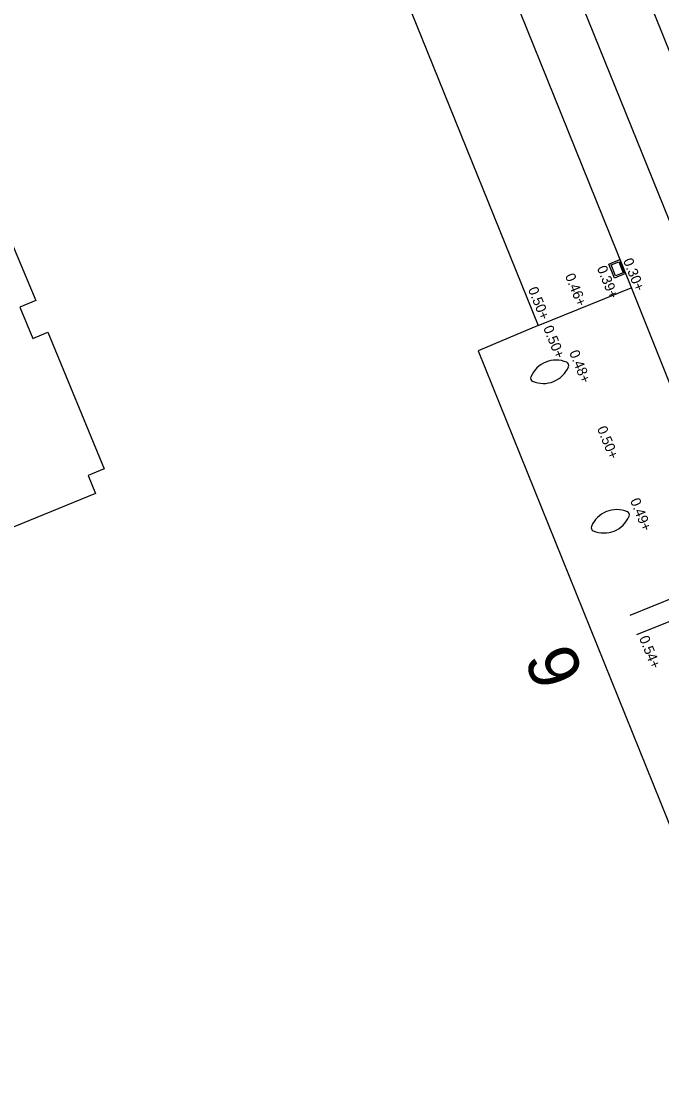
# Model space of a CAD drawing. Extents: x 122462 to 123306, y 485548 to 486417.
# Drawn here: x 122942.64 to 122961.7, y 485721.73 to 485753.45 of the extents above; entities that cross this region are included whole.
import ezdxf

# ---------------------------------------------------------------- set-up
doc = ezdxf.new("R2010")
doc.units = 0
for name, color, linetype in [('B-WE-IE-MEUBILAIR_WEGMEUBILAIR_VERKEERSBORD-S', 7, 'Continuous'), ('B-WE-OG-HOOGTEPUNT-S', 7, 'Continuous'), ('B-WE-OG-TOPOGRAFIE_BEBOUWING-G', 7, 'Continuous'), ('B-WE-OG-TOPOKAART-G', 7, 'Continuous'), ('B-WE-RI-HWA_KOLK-S', 7, 'Continuous'), ('B-WE-VH-KANTOPSLUITING_OPSLUITBAND_100X200-G', 7, 'Continuous'), ('B-WE-VH-KANTOPSLUITING_TROTTOIRBAND_130 150-G', 7, 'Continuous'), ('B-WE-VH-MATERIAALGRENS-G', 7, 'Continuous'), ('Level 1', 7, 'Continuous'), ('V-WE-GR-BOOM-S', 7, 'Continuous')]:
    doc.layers.add(name, color=color, linetype=linetype)

msp = doc.modelspace()

# ---------------------------------------------------------------- linework, layer by layer
at = {"layer": 'B-WE-OG-TOPOGRAFIE_BEBOUWING-G'}
for centre, radius, start, end in [((122958.556, 485742.564), 0.81, 66.6668, 157.4433), ((122958.181, 485743.488), 0.81, 246.6668, 337.4433), ((122958.837, 485743.216), 0.1, 337.4433, 66.6668), ((122957.9, 485742.836), 0.1, 157.4433, 246.6668), ((122960.36, 485738.116), 0.81, 66.6668, 157.4433), ((122959.985, 485739.04), 0.81, 246.6668, 337.4433), ((122960.641, 485738.768), 0.1, 337.4433, 66.6668), ((122959.704, 485738.388), 0.1, 157.4433, 246.6668)]:
    msp.add_arc(centre, radius, start, end, dxfattribs=at)
at = {"layer": 'B-WE-OG-TOPOKAART-G'}
msp.add_lwpolyline([(122930.558, 485780.209), (122935.952, 485782.422), (122935.762, 485782.891), (122936.616, 485783.237), (122936.805, 485782.767), (122941.366, 485784.612), (122943.842, 485778.46), (122944.174, 485778.596), (122958.027, 485744.404), (122956.235, 485743.648), (122963.319, 485726.116), (122964.959, 485726.783), (122967.006, 485721.732)], dxfattribs=at)
at = {"layer": 'B-WE-RI-HWA_KOLK-S'}
for p, q in [((122960.13, 485746.231), (122960.454, 485746.363)), ((122960.454, 485746.363), (122960.623, 485745.945)), ((122960.473, 485746.316), (122960.468, 485746.314)), ((122960.298, 485745.814), (122960.13, 485746.231)), ((122960.463, 485746.301), (122960.48, 485746.258)), ((122960.48, 485746.258), (122960.493, 485746.227)), ((122960.51, 485746.223), (122960.506, 485746.222)), ((122960.509, 485746.185), (122960.539, 485746.111)), ((122960.52, 485746.2), (122960.515, 485746.198)), ((122960.557, 485746.108), (122960.552, 485746.106)), ((122960.556, 485746.069), (122960.586, 485745.995)), ((122960.566, 485746.084), (122960.562, 485746.082)), ((122960.623, 485745.945), (122960.298, 485745.814)), ((122960.604, 485745.992), (122960.599, 485745.99))]:
    msp.add_line(p, q, dxfattribs=at)
msp.add_lwpolyline([(122960.326, 485745.879), (122960.195, 485746.204), (122960.426, 485746.297), (122960.558, 485745.973)], close=True, dxfattribs=at)
for centre, start, end in [((122960.472, 485746.305), 112.0015, 202.0015), ((122960.502, 485746.231), 202.0015, 292.0015), ((122960.519, 485746.189), 112.0015, 202.0015), ((122960.549, 485746.115), 202.0015, 292.0015), ((122960.566, 485746.073), 112.0015, 202.0015), ((122960.596, 485745.999), 202.0015, 292.0015)]:
    msp.add_arc(centre, 0.01, start, end, dxfattribs=at)
at = {"layer": 'B-WE-VH-KANTOPSLUITING_OPSLUITBAND_100X200-G'}
msp.add_lwpolyline([(122960.779, 485745.561), (122965.52, 485733.746), (122968.048, 485727.518)], dxfattribs=at)
at = {"layer": 'B-WE-VH-KANTOPSLUITING_TROTTOIRBAND_130 150-G'}
msp.add_lwpolyline([(122944.02, 485787.037), (122960.779, 485745.561)], dxfattribs=at)
at = {"layer": 'B-WE-VH-MATERIAALGRENS-G'}
for points in [[(122958.027, 485744.404), (122960.793, 485745.527)], [(122963.359, 485738.794), (122962.814, 485738.575), (122963.496, 485736.888), (122960.755, 485735.777)], [(122960.965, 485735.208), (122963.735, 485736.323), (122964.526, 485734.373), (122965.067, 485734.592)]]:
    msp.add_lwpolyline(points, dxfattribs=at)
at = {"layer": 'Level 1'}
msp.add_lwpolyline([(122939.301, 485754.177), (122941.028, 485750.138), (122940.565, 485749.944), (122940.956, 485749.015), (122941.366, 485749.193), (122943.07, 485745.143), (122942.598, 485744.944), (122942.986, 485744.02), (122943.433, 485744.208), (122945.106, 485740.138), (122944.631, 485739.944), (122944.851, 485739.405), (122935.136, 485735.442)], dxfattribs=at)
at = {"layer": 'V-WE-GR-BOOM-S'}
for points in [[(122962.728, 485745.564), (122954.408, 485766.082), (122945.68, 485787.702)], [(122958.571, 485760.89), (122964.195, 485746.938)]]:
    msp.add_lwpolyline(points, dxfattribs=at)

# ---------------------------------------------------------------- texts
at = {"layer": 'B-WE-IE-MEUBILAIR_WEGMEUBILAIR_VERKEERSBORD-S'}
msp.add_text('9', height=1.5, rotation=290.5066, dxfattribs=at).set_placement((122957.599, 485734.507))
at = {"layer": 'B-WE-OG-HOOGTEPUNT-S'}
for s, rotation, p in [('0.30+', 292.0439, (122960.546, 485746.333)), ('0.39+', 292.0555, (122959.767, 485746.112)), ('0.46+', 292.0555, (122958.817, 485745.881)), ('0.50+', 292.0555, (122957.717, 485745.479)), ('0.50+', 292.0439, (122958.169, 485744.33)), ('0.48+', 292.0439, (122958.943, 485743.599)), ('0.50+', 292.0439, (122959.771, 485741.339)), ('0.49+', 292.0439, (122960.756, 485739.197)), ('0.54+', 292.0439, (122961.024, 485735.104))]:
    msp.add_text(s, height=0.3, rotation=rotation, dxfattribs=at).set_placement(p)

doc.saveas('drawing.dxf')
